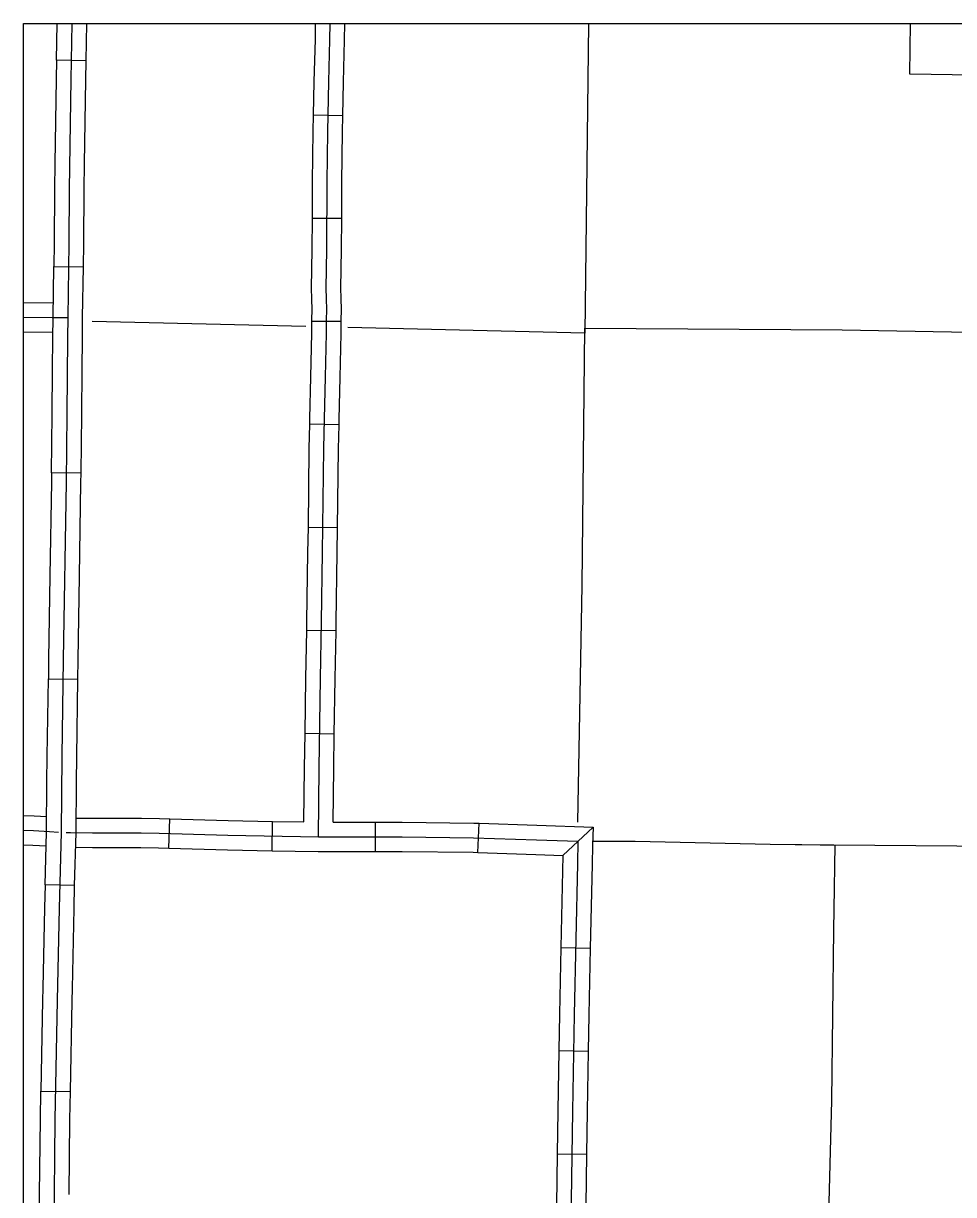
# Model space of a CAD drawing. Extents: x 670147 to 673275, y 705573 to 707613.
# Drawn here: x 671149.9 to 671245.2, y 706569.4 to 706689.4 of the extents above; entities that cross this region are included whole.
import ezdxf

# ---------------------------------------------------------------- set-up
doc = ezdxf.new("R2010")
doc.units = 0
for name, color, linetype in [('31', 7, 'Continuous'), ('32', 7, 'Continuous'), ('34', 7, 'Continuous'), ('5', 7, 'Continuous'), ('6', 7, 'Continuous'), ('R_NoPlot', 7, 'Continuous')]:
    doc.layers.add(name, color=color, linetype=linetype)

msp = doc.modelspace()

# ---------------------------------------------------------------- linework, layer by layer
at = {"layer": '31'}
for p, q in [((671156.32, 706685.53), (671153.33, 706685.58)), ((671153.04, 706664.46), (671156.04, 706664.41)), ((671155.81, 706643.3), (671152.81, 706643.33)), ((671152.49, 706622.22), (671155.49, 706622.18)), ((671155.49, 706622.18), (671155.49, 706622.18)), ((671155.15, 706601.04), (671152.16, 706601.12)), ((671151.72, 706580), (671154.72, 706579.94))]:
    msp.add_line(p, q, dxfattribs=at)
for points in [[(671154.9, 706689.36), (671154.79, 706683.62), (671154.62, 706672.39), (671154.58, 706666.82), (671154.47, 706659.24), (671154.46, 706657.14), (671154.37, 706649.33), (671154.3, 706642.37), (671154.01, 706624.2), (671153.87, 706614.29), (671153.8, 706606.47), (671153.59, 706598.74), (671153.4, 706589.26), (671153.17, 706577.09), (671153.05, 706565.73), (671152.95, 706553.88), (671152.89, 706545.01), (671152.95, 706538.61), (671152.95, 706531.97), (671152.91, 706527.69)], [(671153.33, 706685.58), (671153.4, 706689.36)], [(671156.4, 706689.36), (671156.32, 706685.53)], [(671153.33, 706685.58), (671153.29, 706683.64), (671153.16, 706675.02)], [(671156.32, 706685.53), (671156.29, 706683.59), (671156.16, 706674.97)], [(671153.16, 706675.02), (671153.12, 706672.4), (671153.08, 706666.84), (671153.04, 706664.46)], [(671156.16, 706674.97), (671156.12, 706672.37), (671156.08, 706666.81), (671156.04, 706664.41)], [(671152.92, 706653.89), (671152.96, 706657.15), (671152.97, 706659.25), (671153.04, 706664.46)], [(671156.04, 706664.41), (671155.97, 706659.22), (671155.96, 706657.12), (671155.92, 706653.86)], [(671152.81, 706643.33), (671152.87, 706649.34), (671152.92, 706653.89)], [(671155.92, 706653.86), (671155.87, 706649.31), (671155.81, 706643.3)], [(671152.81, 706643.33), (671152.8, 706642.39), (671152.65, 706632.78)], [(671155.81, 706643.3), (671155.8, 706642.35), (671155.65, 706632.73)], [(671152.65, 706632.78), (671152.51, 706624.22), (671152.49, 706622.22)], [(671155.65, 706632.73), (671155.51, 706624.17), (671155.49, 706622.18)], [(671152.35, 706611.65), (671152.37, 706614.31), (671152.49, 706622.22)], [(671155.49, 706622.18), (671155.37, 706614.28), (671155.35, 706611.63)], [(671152.16, 706601.12), (671152.3, 706606.5), (671152.35, 706611.65)], [(671155.35, 706611.63), (671155.3, 706606.45), (671155.15, 706601.04)], [(671152.16, 706601.12), (671152.09, 706598.77), (671151.93, 706590.55)], [(671155.15, 706601.04), (671155.09, 706598.7), (671154.93, 706590.49)], [(671151.93, 706590.55), (671151.9, 706589.29), (671151.72, 706580)], [(671154.93, 706590.49), (671154.9, 706589.23), (671154.72, 706579.94)], [(671151.59, 706569.42), (671151.67, 706577.12), (671151.72, 706580)], [(671154.72, 706579.94), (671154.67, 706577.07), (671154.59, 706569.39)], [(671151.49, 706558.86), (671151.55, 706565.74), (671151.59, 706569.42)]]:
    msp.add_lwpolyline(points, dxfattribs=at)
at = {"layer": '32'}
for p, q in [((671182.66, 706679.91), (671179.66, 706679.97)), ((671182.55, 706669.37), (671179.55, 706669.39)), ((671182.5, 706658.81), (671179.5, 706658.84)), ((671182.28, 706648.23), (671179.28, 706648.3)), ((671182.13, 706637.69), (671179.13, 706637.73)), ((671181.97, 706627.13), (671178.97, 706627.17)), ((671181.79, 706616.56), (671178.79, 706616.62)), ((671164.85, 706604.87), (671164.93, 706607.87)), ((671175.42, 706604.62), (671175.47, 706607.62)), ((671186, 706604.53), (671186, 706607.53)), ((671196.51, 706604.43), (671196.62, 706607.43)), ((671205.22, 706604.13), (671208.3, 706607.04)), ((671205.01, 706594.7), (671208.01, 706594.64)), ((671204.8, 706584.14), (671207.8, 706584.09)), ((671204.64, 706573.58), (671207.64, 706573.53))]:
    msp.add_line(p, q, dxfattribs=at)
for points in [[(671179.66, 706679.97), (671179.73, 706683.41), (671179.85, 706687.7), (671179.88, 706689.36)], [(671180.16, 706606.03), (671180.23, 706613.08), (671180.39, 706622.26), (671180.48, 706628.06), (671180.59, 706635.16), (671180.72, 706645.8), (671180.8, 706648.86), (671180.9, 706653.11), (671180.98, 706657.63), (671181, 706659.03), (671181.03, 706659.97), (671180.98, 706661.21), (671180.97, 706662.19), (671181.03, 706666.23), (671181.07, 706673.11), (671181.13, 706678.3), (671181.23, 706683.38), (671181.34, 706687.67), (671181.38, 706689.36)], [(671182.66, 706679.91), (671182.73, 706683.34), (671182.84, 706687.63), (671182.88, 706689.36)], [(671179.55, 706669.39), (671179.57, 706673.12), (671179.63, 706678.32), (671179.66, 706679.97)], [(671182.55, 706669.37), (671182.57, 706673.09), (671182.63, 706678.27), (671182.66, 706679.91)], [(671179.5, 706658.84), (671179.5, 706659.06), (671179.53, 706659.97), (671179.48, 706661.17), (671179.47, 706662.19), (671179.53, 706666.25), (671179.55, 706669.39)], [(671182.5, 706658.81), (671182.5, 706658.99), (671182.53, 706659.97), (671182.48, 706661.25), (671182.47, 706662.19), (671182.53, 706666.22), (671182.55, 706669.37)], [(671149.93, 706660.78), (671152.99, 706660.73)], [(671149.93, 706659.28), (671152.89, 706659.24), (671154.47, 706659.24)], [(671179.28, 706648.3), (671179.3, 706648.9), (671179.4, 706653.14), (671179.48, 706657.65), (671179.5, 706658.84)], [(671149.93, 706657.78), (671152.97, 706657.73)], [(671182.28, 706648.23), (671182.3, 706648.83), (671182.4, 706653.08), (671182.48, 706657.6), (671182.5, 706658.81)], [(671179.13, 706637.73), (671179.22, 706645.83), (671179.28, 706648.3)], [(671182.13, 706637.69), (671182.22, 706645.78), (671182.28, 706648.23)], [(671178.97, 706627.17), (671178.98, 706628.08), (671179.09, 706635.18), (671179.13, 706637.73)], [(671181.97, 706627.13), (671181.98, 706628.04), (671182.09, 706635.14), (671182.13, 706637.69)], [(671178.79, 706616.62), (671178.89, 706622.28), (671178.97, 706627.17)], [(671181.79, 706616.56), (671181.89, 706622.23), (671181.97, 706627.13)], [(671178.68, 706607.56), (671178.73, 706613.1), (671178.79, 706616.62)], [(671181.68, 706607.53), (671181.73, 706613.06), (671181.79, 706616.56)], [(671149.93, 706608.22), (671151.02, 706608.18), (671152.32, 706608.11)], [(671155.32, 706607.96), (671162.02, 706607.96), (671163.88, 706607.9), (671164.93, 706607.87)], [(671164.93, 706607.87), (671170.9, 706607.7), (671175.47, 706607.62)], [(671175.47, 706607.62), (671178.68, 706607.56)], [(671181.68, 706607.53), (671182.69, 706607.53), (671186, 706607.53)], [(671186, 706607.53), (671188.75, 706607.53), (671196.09, 706607.45), (671196.62, 706607.43)], [(671196.62, 706607.43), (671202.55, 706607.22), (671208.3, 706607.04), (671208.25, 706605.19)], [(671149.93, 706606.71), (671150.96, 706606.68), (671152.6, 706606.6), (671153.53, 706606.5)], [(671154.33, 706606.48), (671154.77, 706606.48), (671157.03, 706606.46), (671161.99, 706606.46), (671163.83, 706606.4), (671170.87, 706606.2), (671180.16, 706606.03), (671182.69, 706606.03), (671188.74, 706606.03), (671196.06, 706605.95), (671202.5, 706605.72), (671206.76, 706605.59)], [(671149.93, 706605.21), (671150.89, 706605.18), (671152.27, 706605.11)], [(671206.76, 706605.59), (671206.7, 706603.26), (671206.36, 706587.83), (671206.2, 706577.95), (671205.93, 706559.61), (671205.69, 706542.65), (671205.65, 706530.81), (671205.59, 706529.17), (671205.4, 706528.15), (671205.03, 706527.5), (671204.48, 706527.1), (671204.11, 706527.01), (671203.67, 706526.92), (671202.56, 706526.89), (671192.48, 706526.79), (671180.09, 706527.04), (671171.71, 706527.2), (671168.73, 706527.32), (671162.2, 706527.41), (671155.73, 706527.56), (671152.91, 706527.69), (671152.9, 706527.69)], [(671155.26, 706604.98), (671157.02, 706604.96), (671161.97, 706604.96), (671163.79, 706604.9), (671164.85, 706604.87)], [(671164.85, 706604.87), (671170.83, 706604.7), (671175.42, 706604.62)], [(671208.25, 706605.19), (671208.2, 706603.22), (671208.01, 706594.64)], [(671226.44, 706605.29), (671231.59, 706605.23), (671232.98, 706605.22)], [(671175.42, 706604.62), (671180.15, 706604.53), (671182.69, 706604.53), (671186, 706604.53)], [(671186, 706604.53), (671188.73, 706604.53), (671196.02, 706604.45), (671196.51, 706604.43)], [(671196.51, 706604.43), (671202.45, 706604.22), (671205.22, 706604.13)], [(671205.22, 706604.13), (671205.01, 706594.7)], [(671205.01, 706594.7), (671204.86, 706587.86), (671204.8, 706584.14)], [(671208.01, 706594.64), (671207.86, 706587.8), (671207.8, 706584.09)], [(671204.8, 706584.14), (671204.7, 706577.98), (671204.64, 706573.58)], [(671207.8, 706584.09), (671207.7, 706577.93), (671207.64, 706573.53)], [(671204.64, 706573.58), (671204.48, 706563.02)], [(671207.64, 706573.53), (671207.48, 706562.97)]]:
    msp.add_lwpolyline(points, dxfattribs=at)
at = {"layer": '34'}
for points in [[(671208.25, 706605.59), (671212.63, 706605.61), (671226.44, 706605.29)], [(671226.44, 706605.29), (671232.98, 706605.22), (671249.77, 706605.08), (671257.26, 706605.05), (671261.87, 706604.93), (671271.88, 706604.7), (671285.83, 706604.42)]]:
    msp.add_lwpolyline(points, dxfattribs=at)
at = {"layer": '5'}
for points in [[(671207.85, 706689.36), (671207.47, 706657.63)], [(671178.86, 706658.32), (671156.97, 706658.84)], [(671207.47, 706657.63), (671183.17, 706658.21)]]:
    msp.add_lwpolyline(points, dxfattribs=at)
at = {"layer": '6'}
for points in [[(671206.76, 706607.54), (671206.95, 706618.69), (671207.18, 706631.79), (671207.45, 706658.14), (671233.83, 706657.98), (671259.96, 706657.51), (671260.05, 706663.9), (671260.31, 706683.84), (671240.77, 706684.16), (671240.83, 706689.36)], [(671232.27, 706559.46), (671232.78, 706579.03), (671232.99, 706596.52), (671233.02, 706598.61), (671233.1, 706605.22)]]:
    msp.add_lwpolyline(points, dxfattribs=at)
at = {"layer": 'R_NoPlot'}
msp.add_lwpolyline([(671149.93, 706689.36), (672221.93, 706689.36), (672221.93, 705919.71), (671149.93, 705919.71)], close=True, dxfattribs=at)

doc.saveas('drawing.dxf')
